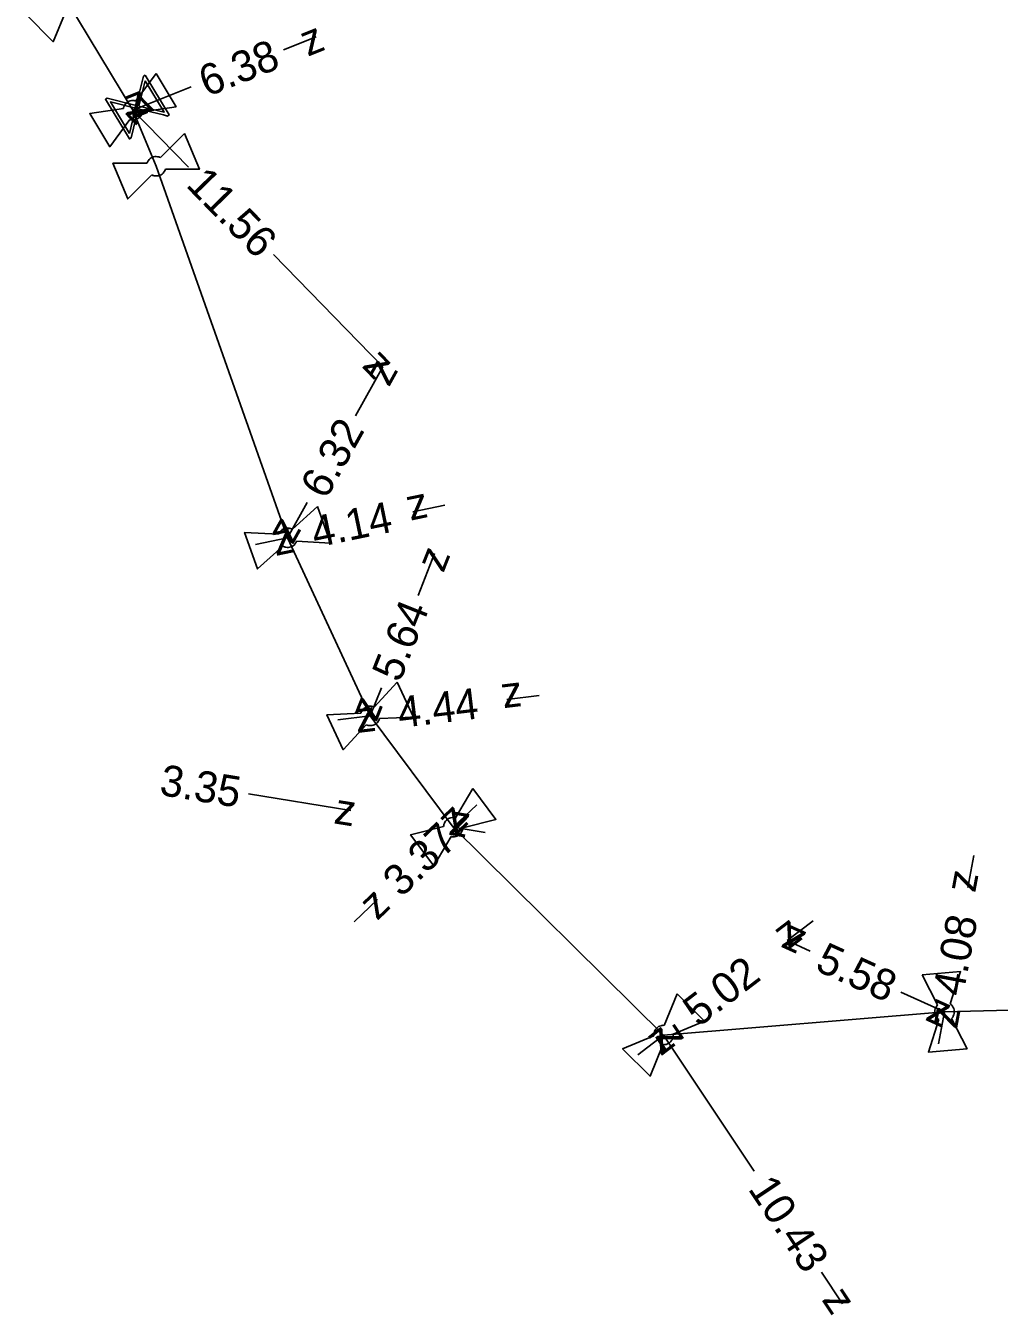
# Model space of a CAD drawing. Extents: x -643842 to -636370, y -1119190 to -1110210.
# Drawn here: x -637142.81 to -637111.39, y -1116032.52 to -1115990.91 of the extents above; entities that cross this region are included whole.
import ezdxf

# ---------------------------------------------------------------- set-up
doc = ezdxf.new("R2010")
doc.units = 0
for name, color, linetype in [('Default', 7, 'Continuous'), ('Level 10', 7, 'Continuous'), ('Level 16', 7, 'Continuous'), ('Level 21', 7, 'Continuous'), ('Level 23', 7, 'Continuous'), ('Level 28', 7, 'Continuous')]:
    doc.layers.add(name, color=color, linetype=linetype)

msp = doc.modelspace()

# ---------------------------------------------------------------- linework, layer by layer
at = {"layer": 'Default'}
for points in [[(-637139.658, -1115993.578), (-637139.65, -1115993.526), (-637139.623, -1115993.479), (-637139.581, -1115993.405), (-637139.511, -1115993.363), (-637139.441, -1115993.321), (-637139.354, -1115993.318), (-637139.302, -1115993.316), (-637139.251, -1115993.333)], [(-637139.04, -1115993.683), (-637139.049, -1115993.734), (-637139.075, -1115993.781), (-637139.118, -1115993.856), (-637139.189, -1115993.898), (-637139.259, -1115993.94), (-637139.343, -1115993.943), (-637139.397, -1115993.944), (-637139.447, -1115993.927)], [(-637138.897, -1115995.343), (-637138.88, -1115995.292), (-637138.847, -1115995.249), (-637138.795, -1115995.183), (-637138.719, -1115995.152), (-637138.644, -1115995.12), (-637138.558, -1115995.131), (-637138.505, -1115995.137), (-637138.458, -1115995.161)], [(-637138.301, -1115995.539), (-637138.318, -1115995.588), (-637138.35, -1115995.63), (-637138.405, -1115995.698), (-637138.48, -1115995.729), (-637138.556, -1115995.76), (-637138.639, -1115995.75), (-637138.693, -1115995.743), (-637138.74, -1115995.719)], [(-637134.651, -1116007.316), (-637134.632, -1116007.267), (-637134.596, -1116007.226), (-637134.541, -1116007.162), (-637134.464, -1116007.135), (-637134.387, -1116007.108), (-637134.301, -1116007.123), (-637134.249, -1116007.132), (-637134.203, -1116007.158)], [(-637134.067, -1116007.544), (-637134.086, -1116007.592), (-637134.121, -1116007.633), (-637134.178, -1116007.697), (-637134.256, -1116007.724), (-637134.333, -1116007.752), (-637134.416, -1116007.737), (-637134.469, -1116007.727), (-637134.515, -1116007.701)], [(-637131.99, -1116013.095), (-637131.976, -1116013.044), (-637131.945, -1116013), (-637131.896, -1116012.931), (-637131.821, -1116012.897), (-637131.747, -1116012.862), (-637131.661, -1116012.869), (-637131.608, -1116012.873), (-637131.56, -1116012.895)], [(-637131.388, -1116013.266), (-637131.402, -1116013.316), (-637131.433, -1116013.36), (-637131.484, -1116013.429), (-637131.558, -1116013.464), (-637131.632, -1116013.498), (-637131.716, -1116013.491), (-637131.771, -1116013.487), (-637131.819, -1116013.465)], [(-637129.321, -1116016.748), (-637129.318, -1116016.695), (-637129.296, -1116016.645), (-637129.262, -1116016.568), (-637129.197, -1116016.519), (-637129.131, -1116016.471), (-637129.045, -1116016.46), (-637128.992, -1116016.452), (-637128.941, -1116016.464)], [(-637128.696, -1116016.792), (-637128.7, -1116016.844), (-637128.721, -1116016.893), (-637128.757, -1116016.971), (-637128.823, -1116017.02), (-637128.888, -1116017.069), (-637128.972, -1116017.08), (-637129.026, -1116017.087), (-637129.077, -1116017.075)], [(-637113.334, -1116022.983), (-637113.377, -1116022.952), (-637113.408, -1116022.907), (-637113.455, -1116022.838), (-637113.462, -1116022.756), (-637113.468, -1116022.674), (-637113.432, -1116022.596), (-637113.41, -1116022.547), (-637113.373, -1116022.51)], [(-637112.966, -1116022.476), (-637112.924, -1116022.507), (-637112.893, -1116022.551), (-637112.846, -1116022.623), (-637112.839, -1116022.704), (-637112.832, -1116022.786), (-637112.867, -1116022.862), (-637112.89, -1116022.912), (-637112.928, -1116022.949)], [(-637122.532, -1116023.505), (-637122.536, -1116023.452), (-637122.522, -1116023.399), (-637122.5, -1116023.318), (-637122.443, -1116023.26), (-637122.385, -1116023.202), (-637122.301, -1116023.178), (-637122.251, -1116023.163), (-637122.198, -1116023.167)], [(-637121.907, -1116023.454), (-637121.903, -1116023.506), (-637121.917, -1116023.558), (-637121.941, -1116023.641), (-637121.998, -1116023.699), (-637122.055, -1116023.757), (-637122.136, -1116023.78), (-637122.189, -1116023.795), (-637122.242, -1116023.791)]]:
    msp.add_open_spline(points, degree=3, dxfattribs=at)
at = {"layer": 'Level 10'}
for points in [[(-637134.493, -1115991.686), (-637133.43, -1115991.26)], [(-637137.472, -1115992.878), (-637139.35, -1115993.63)], [(-637137.558, -1115995.468), (-637139.35, -1115993.63)], [(-637134.808, -1115998.291), (-637131.28, -1116001.91)], [(-637132.161, -1116003.49), (-637131.28, -1116001.91)], [(-637133.725, -1116006.291), (-637134.36, -1116007.43)], [(-637129.282, -1116006.377), (-637130.31, -1116006.59)], [(-637135.388, -1116007.643), (-637134.36, -1116007.43)], [(-637130.147, -1116009.292), (-637129.61, -1116007.94)], [(-637131.33, -1116012.274), (-637131.69, -1116013.18)], [(-637126.238, -1116012.525), (-637127.28, -1116012.65)], [(-637132.732, -1116013.305), (-637131.69, -1116013.18)], [(-637135.622, -1116015.691), (-637132.32, -1116016.23)], [(-637128.251, -1116016.045), (-637129.01, -1116016.77)], [(-637127.974, -1116016.939), (-637129.01, -1116016.77)], [(-637112.207, -1116017.688), (-637112.4, -1116018.72)], [(-637132.209, -1116019.825), (-637131.45, -1116019.1)], [(-637117.396, -1116019.792), (-637118.23, -1116020.43)], [(-637117.483, -1116020.768), (-637118.23, -1116020.43)], [(-637114.56, -1116022.092), (-637113.15, -1116022.73)], [(-637113.343, -1116023.762), (-637113.15, -1116022.73)], [(-637123.054, -1116024.118), (-637122.22, -1116023.48)], [(-637119.294, -1116027.875), (-637122.22, -1116023.48)], [(-637117.127, -1116031.128), (-637116.44, -1116032.16)]]:
    msp.add_lwpolyline(points, dxfattribs=at)
at = {"layer": 'Level 16'}
for points in [[(-637138.956, -1115992.501), (-637138.181, -1115993.785), (-637138.237, -1115993.819), (-637138.361, -1115993.784), (-637139.177, -1115993.584), (-637139.409, -1115994.526), (-637139.465, -1115994.56), (-637140.24, -1115993.276), (-637140.184, -1115993.242), (-637139.241, -1115993.477), (-637139.04, -1115992.661), (-637139.012, -1115992.535), (-637138.956, -1115992.501)], [(-637138.955, -1115992.684), (-637139.155, -1115993.498), (-637138.343, -1115993.698), (-637138.955, -1115992.684)], [(-637139.463, -1115994.381), (-637139.262, -1115993.562), (-637140.079, -1115993.361), (-637139.463, -1115994.381)]]:
    msp.add_lwpolyline(points, dxfattribs=at)
at = {"layer": 'Level 21'}
msp.add_lwpolyline([(-637141.48, -1115990.1), (-637139.35, -1115993.63), (-637138.6, -1115995.44), (-637134.36, -1116007.43), (-637131.69, -1116013.18), (-637129.01, -1116016.77), (-637122.22, -1116023.48), (-637113.15, -1116022.73), (-637096.4, -1116022.3), (-637090.87, -1116022.36), (-637090.44, -1116022.36), (-637090.398, -1116022.36), (-637090.11, -1116022.496)], dxfattribs=at)
at = {"layer": 'Level 23'}
msp.add_lwpolyline([(-637139.187, -1115993.514), (-637139.35, -1115993.63)], dxfattribs=at)
at = {"layer": 'Level 28'}
for points in [[(-637141.505, -1115990.411), (-637141.929, -1115991.423), (-637142.808, -1115990.534), (-637141.792, -1115990.121)], [(-637139.251, -1115993.333), (-637138.603, -1115992.45)], [(-637138.603, -1115992.45), (-637137.957, -1115993.52), (-637139.04, -1115993.683)], [(-637139.447, -1115993.927), (-637140.097, -1115994.811), (-637140.743, -1115993.741), (-637139.658, -1115993.578)], [(-637138.458, -1115995.161), (-637137.684, -1115994.384)], [(-637137.684, -1115994.384), (-637137.206, -1115995.539), (-637138.301, -1115995.539)], [(-637138.74, -1115995.719), (-637139.515, -1115996.496), (-637139.994, -1115995.341), (-637138.897, -1115995.343)], [(-637134.203, -1116007.158), (-637133.39, -1116006.424)], [(-637133.39, -1116006.424), (-637132.973, -1116007.602), (-637134.067, -1116007.544)], [(-637134.515, -1116007.701), (-637135.33, -1116008.436), (-637135.747, -1116007.257), (-637134.651, -1116007.316)], [(-637131.56, -1116012.895), (-637130.819, -1116012.087)], [(-637130.819, -1116012.087), (-637130.293, -1116013.221), (-637131.388, -1116013.266)], [(-637131.819, -1116013.465), (-637132.56, -1116014.274), (-637133.087, -1116013.14), (-637131.99, -1116013.095)], [(-637128.941, -1116016.464), (-637128.382, -1116015.521)], [(-637128.382, -1116015.521), (-637127.634, -1116016.523), (-637128.696, -1116016.792)], [(-637129.077, -1116017.075), (-637129.637, -1116018.019), (-637130.385, -1116017.017), (-637129.321, -1116016.748)], [(-637113.876, -1116021.536), (-637112.63, -1116021.433), (-637112.966, -1116022.476)], [(-637113.373, -1116022.51), (-637113.876, -1116021.536)], [(-637122.198, -1116023.167), (-637121.786, -1116022.151)], [(-637121.786, -1116022.151), (-637120.897, -1116023.03), (-637121.907, -1116023.454)], [(-637112.928, -1116022.949), (-637112.424, -1116023.924), (-637113.67, -1116024.027), (-637113.334, -1116022.983)], [(-637122.242, -1116023.791), (-637122.654, -1116024.808), (-637123.543, -1116023.929), (-637122.532, -1116023.505)]]:
    msp.add_lwpolyline(points, dxfattribs=at)

# ---------------------------------------------------------------- texts
at = {"layer": 'Level 10'}
for s, rotation, p in [('z', 21.8181, (-637133.708, -1115991.91)), ('6.38', 21.8181, (-637136.961, -1115993.212)), ('z', 201.8181, (-637139.072, -1115992.98)), ('z', 134.2641, (-637138.643, -1115993.639)), ('11.56', 314.2641, (-637137.672, -1115996.068)), ('z', 314.2642, (-637131.987, -1116001.901)), ('z', 60.8398, (-637131.087, -1116002.59)), ('6.32', 60.8398, (-637133.118, -1116006.229)), ('4.14', 11.7174, (-637133.469, -1116007.756)), ('z', 191.7174, (-637129.922, -1116005.999)), ('z', 240.8397, (-637134.553, -1116006.75)), ('z', 11.7174, (-637134.748, -1116008.021)), ('z', 68.3496, (-637129.33, -1116008.589)), ('5.64', 68.3496, (-637130.736, -1116012.133)), ('z', 186.853, (-637126.843, -1116012.094)), ('z', 248.3495, (-637131.97, -1116012.531)), ('4.44', 6.853, (-637130.742, -1116013.57)), ('z', 6.853, (-637132.127, -1116013.736)), ('3.35', 350.7343, (-637138.525, -1116015.724)), ('z', 350.7343, (-637132.894, -1116016.643)), ('z', 223.679, (-637128.994, -1116016.063)), ('z', 170.7343, (-637128.436, -1116016.357)), ('3.37', 43.6789, (-637130.69, -1116019.065)), ('z', 259.4062, (-637112.8, -1116018.137)), ('z', 43.6789, (-637131.466, -1116019.807)), ('4.08', 79.4062, (-637112.554, -1116022.262)), ('z', 217.3947, (-637118.136, -1116019.729)), ('z', 155.6411, (-637117.568, -1116020.181)), ('5.58', 335.6411, (-637117.37, -1116021.368)), ('5.02', 37.3947, (-637121.092, -1116023.247)), ('z', 335.6411, (-637113.812, -1116022.979)), ('z', 79.4062, (-637112.75, -1116023.313)), ('z', 37.3947, (-637122.314, -1116024.181)), ('z', 123.6596, (-637121.527, -1116023.619)), ('10.43', 303.6596, (-637119.516, -1116028.443)), ('z', 303.6596, (-637117.133, -1116032.021))]:
    msp.add_text(s, height=1, rotation=rotation, dxfattribs=at).set_placement(p)

doc.saveas('drawing.dxf')
